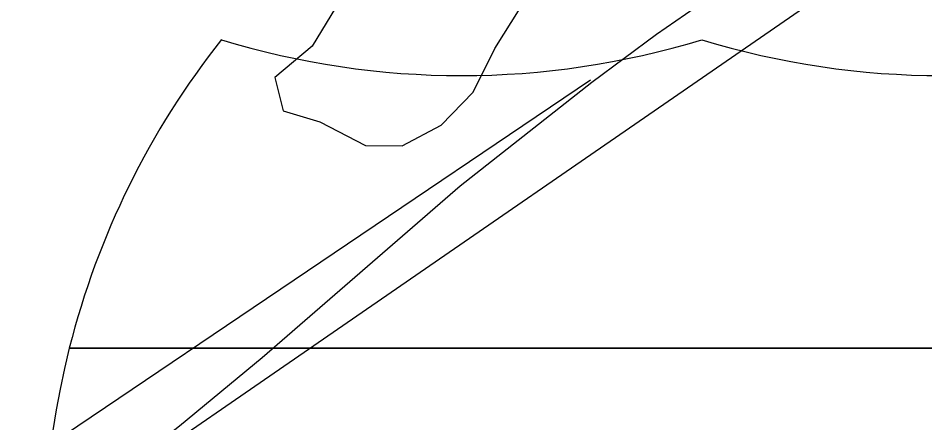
# Model space of a CAD drawing. Extents: x 831 to 1552, y 430 to 870.
# Drawn here: x 1324.475 to 1328.393, y 686.054 to 687.801 of the extents above; entities that cross this region are included whole.
import ezdxf

# ---------------------------------------------------------------- set-up
doc = ezdxf.new("R2010")
doc.units = 0
for name, color, linetype in [('GM_X_Interstate_Shield', 7, 'Continuous'), ('GM_X_Minor_Lake', 7, 'Continuous'), ('GM_X_Rail_Line', 7, 'Continuous')]:
    doc.layers.add(name, color=color, linetype=linetype)

msp = doc.modelspace()

# ---------------------------------------------------------------- linework, layer by layer
at = {"layer": 'GM_X_Interstate_Shield'}
for p, q in [((1324.6958, 686.3762), (1330.1609, 686.3762)), ((1330.1609, 686.3762), (1324.6958, 686.3762)), ((1330.1609, 686.3762), (1324.6958, 686.3762))]:
    msp.add_line(p, q, dxfattribs=at)
for centre, start, end in [((1328.1386, 685.5055), 141.669, 165.8066), ((1326.3906, 691.1041), 253.0091, 286.9909), ((1328.4661, 691.1041), 253.0091, 286.9909), ((1328.1386, 685.5055), 165.8066, 258.463), ((1326.7181, 685.5055), 281.537, 14.1934)]:
    msp.add_arc(centre, 3.5512, start, end, dxfattribs=at)
at = {"layer": 'GM_X_Minor_Lake'}
msp.add_lwpolyline([(1325.8457, 687.8457), (1325.7449, 687.6799), (1325.5837, 687.5452), (1325.6199, 687.4005), (1325.7789, 687.353), (1325.9751, 687.2518), (1326.1347, 687.2499), (1326.3029, 687.3389), (1326.4414, 687.4815), (1326.5349, 687.6702), (1326.6434, 687.8435)], dxfattribs=at)
at = {"layer": 'GM_X_Rail_Line'}
for points in [[(1324.6166, 685.6055), (1327.3894, 687.5152), (1329.0148, 688.6364), (1331.1812, 690.1371), (1334.2912, 692.2725), (1336.9558, 694.1036), (1342.7641, 698.0956), (1344.1899, 698.9895), (1345.2441, 699.6016), (1346.0867, 700.0542), (1346.951, 700.4698), (1347.9654, 700.9101), (1350.5025, 701.9618), (1353.0861, 703.0263), (1355.4234, 703.9917), (1360.0572, 705.8983)], [(1324.6166, 685.6055), (1325.1719, 686.0411), (1325.5289, 686.3355), (1326.3848, 687.077), (1326.953, 687.5239), (1327.2335, 687.7316), (1328.8623, 688.8551), (1331.029, 690.356), (1334.1394, 692.4917)], [(1261.5271, 652.5666), (1284.0999, 664.0369), (1310.1792, 677.8009), (1313.6773, 679.5569), (1320.6345, 683.2991), (1323.8303, 685.4338), (1326.9484, 687.5346)]]:
    msp.add_lwpolyline(points, dxfattribs=at)

doc.saveas('drawing.dxf')
